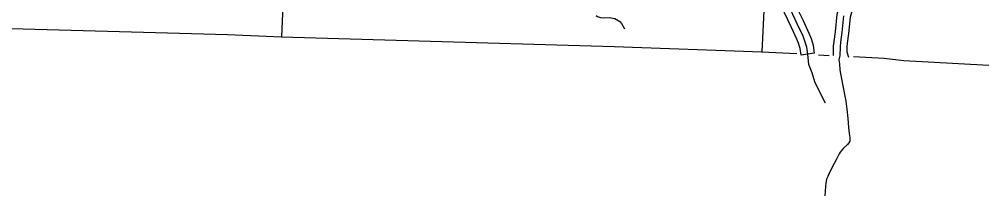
# Model space of a CAD drawing. Extents: x 653372 to 905732, y 627442 to 787275.
# Drawn here: x 877696 to 888256, y 653677 to 655608 of the extents above; entities that cross this region are included whole.
import ezdxf

# ---------------------------------------------------------------- set-up
doc = ezdxf.new("R2010")
doc.units = 0
for name, color, linetype in [('Level 2', 7, 'Continuous'), ('Level 35', 7, 'Continuous'), ('Level 45', 7, 'Continuous'), ('Level 5', 7, 'Continuous')]:
    doc.layers.add(name, color=color, linetype=linetype)

msp = doc.modelspace()

# ---------------------------------------------------------------- linework, layer by layer
at = {"layer": 'Level 2'}
for points in [[(877208, 655519), (879979, 655441), (880574, 655416), (884222, 655309), (885844, 655253), (886227, 655232)], [(886464, 655220), (886582, 655213)], [(886850, 655199), (887184, 655181), (887400, 655158), (889200, 655058), (891091, 654939), (894310, 654752), (896469, 654620), (896514, 654619)]]:
    msp.add_lwpolyline(points, dxfattribs=at)
at = {"layer": 'Level 35'}
msp.add_lwpolyline([(884027, 655649), (884040, 655637), (884072, 655626), (884101, 655623), (884167, 655626), (884231, 655617), (884286, 655582), (884303, 655561), (884335, 655504)], dxfattribs=at)
at = {"layer": 'Level 45'}
msp.add_line((886421, 655237), (886273, 655215), dxfattribs=at)
for points in [[(886232, 655559), (886160, 655707), (886099, 655851), (886055, 655983), (886025, 656082), (886006, 656143), (886001, 656162), (886004, 656184), (886014, 656210), (886036, 656233), (886057, 656255)], [(886687, 655770), (886680, 655713), (886665, 655660), (886647, 655472), (886631, 655365), (886626, 655312), (886624, 655255), (886627, 655212)], [(886836, 655780), (886838, 655767), (886826, 655682), (886812, 655632), (886795, 655454), (886779, 655347), (886775, 655303), (886774, 655250), (886792, 655194)], [(886273, 655215), (886262, 655289), (886246, 655345), (886226, 655392), (886164, 655527), (886092, 655677), (886089, 655684)], [(886421, 655237), (886409, 655320), (886387, 655395), (886363, 655452), (886299, 655590), (886228, 655738), (886226, 655742)], [(886738, 655646), (886721, 655463), (886705, 655356), (886701, 655307), (886698, 655207)], [(886347, 655226), (886335, 655304), (886316, 655370), (886295, 655422), (886232, 655559)], [(886541, 654689), (886473, 654825), (886424, 654923), (886395, 655021), (886360, 655113), (886347, 655226)], [(886698, 655211), (886689, 655163), (886694, 655119), (886700, 655056), (886728, 654897), (886763, 654712), (886777, 654623), (886786, 654522), (886792, 654425), (886801, 654358), (886809, 654314), (886809, 654289), (886809, 654273), (886798, 654256), (886783, 654238), (886738, 654197), (886701, 654153), (886690, 654136), (886657, 654068), (886614, 653990), (886602, 653965), (886581, 653924), (886568, 653888), (886554, 653857), (886549, 653833), (886545, 653813), (886543, 653779), (886534, 653677)]]:
    msp.add_lwpolyline(points, dxfattribs=at)
at = {"layer": 'Level 5'}
for points in [[(880781, 660289), (880574, 655416)], [(885917, 656757), (885844, 655253)]]:
    msp.add_lwpolyline(points, dxfattribs=at)

doc.saveas('drawing.dxf')
